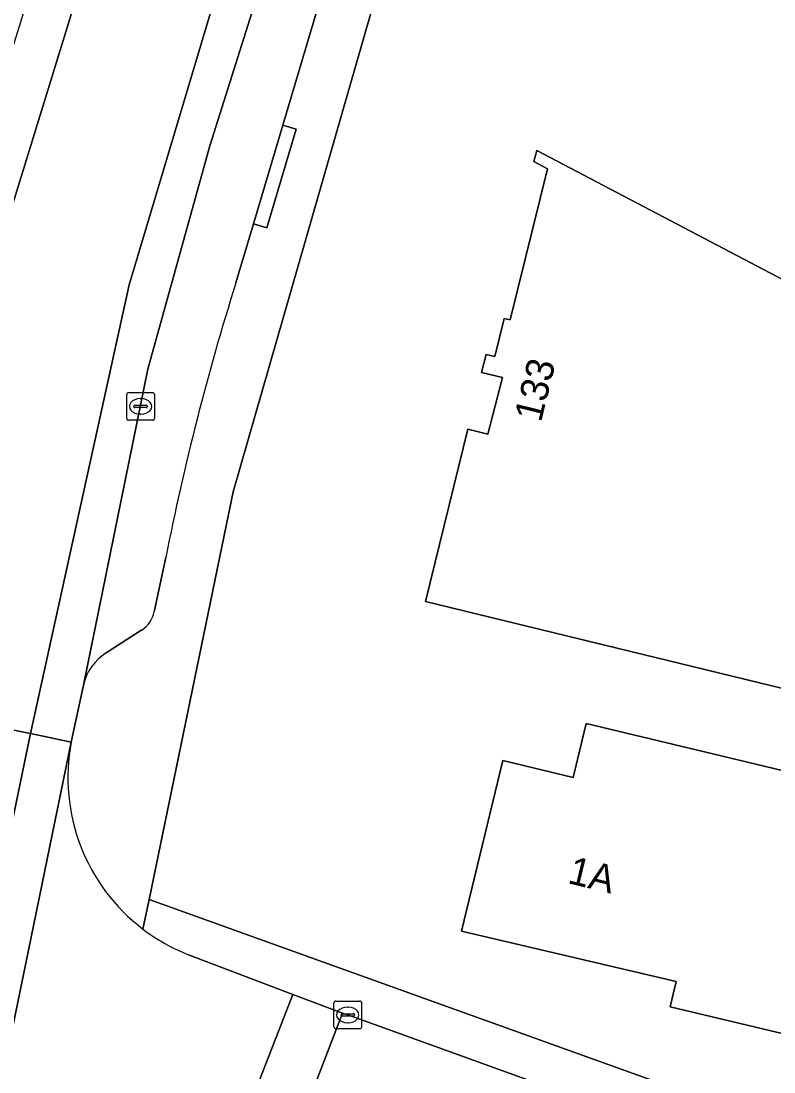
# Model space of a CAD drawing. Extents: x 162879 to 165540, y 384011 to 385181.
# Drawn here: x 164406.98 to 164434.07, y 384757.72 to 384795.54 of the extents above; entities that cross this region are included whole.
import ezdxf

# ---------------------------------------------------------------- set-up
doc = ezdxf.new("R2010")
doc.units = 0
for name, color, linetype in [('IMGEO_Erf', 7, 'Continuous'), ('IMGEO_Fietspad_open', 7, 'Continuous'), ('IMGEO_Kolk', 7, 'Continuous'), ('IMGEO_Pand', 7, 'Continuous'), ('IMGEO_Pand_nummerreeks', 7, 'Continuous'), ('IMGEO_Parkeervlak_open', 7, 'Continuous'), ('IMGEO_Rijbaan_lokaal_gesloten', 7, 'Continuous'), ('IMGEO_Rijbaan_lokaal_open', 7, 'Continuous'), ('IMGEO_Voetpad_open', 7, 'Continuous')]:
    doc.layers.add(name, color=color, linetype=linetype)

msp = doc.modelspace()

# ---------------------------------------------------------------- linework, layer by layer
at = {"layer": 'IMGEO_Erf'}
msp.add_lwpolyline([(164419.563, 384795.816), (164414.61, 384778.596), (164411.594, 384763.921), (164437.108, 384754.745), (164450.213, 384750), (164459.817, 384746.517)], dxfattribs=at)
for points in [[(164437.714, 384783.006), (164435.116, 384772.376), (164434.876, 384771.395), (164421.533, 384774.649), (164423.056, 384780.851), (164423.779, 384780.666), (164424.3, 384782.708), (164423.545, 384782.882), (164423.709, 384783.54), (164424.029, 384783.462), (164424.361, 384784.833), (164424.577, 384784.781), (164425.917, 384790.217), (164425.433, 384790.483), (164425.534, 384790.876), (164438.034, 384784.317)], [(164439.432, 384764.645), (164443.127, 384763.755), (164442.848, 384762.599), (164441.677, 384757.738), (164438.003, 384758.624), (164437.89, 384758.263), (164430.333, 384760.06), (164430.548, 384760.969), (164422.833, 384762.788), (164424.312, 384768.925), (164426.84, 384768.316), (164427.309, 384770.261), (164432.17, 384769.09), (164440.045, 384767.192)]]:
    msp.add_lwpolyline(points, close=True, dxfattribs=at)
at = {"layer": 'IMGEO_Fietspad_open'}
for points in [[(164411.37, 384762.857), (164411.594, 384763.921), (164414.61, 384778.596), (164419.563, 384795.816), (164424.399, 384809.126), (164425.889, 384812.498), (164430.304, 384821.224), (164442.115, 384843.091), (164450.828, 384858.17), (164458.393, 384870.901), (164466.27, 384883.603), (164473.71, 384895.03), (164475.209, 384897.333), (164490.313, 384915.433), (164500, 384927.045), (164502.671, 384929.959), (164505.532, 384933.005), (164510.737, 384938.434), (164511.849, 384939.577), (164513.222, 384940.989), (164519.802, 384947.755)], [(164421.082, 384805.881), (164417.827, 384796.592), (164416.401, 384791.791), (164416.88, 384791.649), (164415.823, 384788.09), (164415.343, 384788.232), (164414.713, 384786.11)], [(164412.188, 384776.231), (164411.771, 384774.274)], [(164411.328, 384773.621), (164410.046, 384772.8)], [(164409.229, 384771.64), (164408.791, 384769.588)]]:
    msp.add_lwpolyline(points, dxfattribs=at)
for centre, radius, start, end in [((164502.816, 384758.329), 92.379, 162.49887, 168.82627), ((164410.729, 384774.504), 1.068, 304.1577, 347.5358), ((164411.062, 384771.216), 1.882, 122.6926, 166.9926), ((164415.522, 384768.308), 6.852, 169.2295, 232.6995)]:
    msp.add_arc(centre, radius, start, end, dxfattribs=at)
at = {"layer": 'IMGEO_Kolk'}
for p, q in [((164410.784, 384781.24), (164410.784, 384782.092)), ((164410.859, 384782.166), (164411.711, 384782.166)), ((164411.272, 384781.946), (164411.297, 384781.946)), ((164411.785, 384782.092), (164411.785, 384781.24)), ((164411.043, 384781.66), (164411.043, 384781.672)), ((164411.481, 384781.623), (164411.083, 384781.623)), ((164411.086, 384781.709), (164411.484, 384781.709)), ((164411.527, 384781.672), (164411.527, 384781.66)), ((164411.295, 384781.386), (164411.27, 384781.386)), ((164411.711, 384781.166), (164410.859, 384781.166)), ((164418.235, 384759.343), (164418.235, 384760.195)), ((164418.31, 384760.269), (164419.162, 384760.269)), ((164418.723, 384760.049), (164418.748, 384760.049)), ((164419.236, 384760.195), (164419.236, 384759.343)), ((164418.494, 384759.763), (164418.494, 384759.775)), ((164418.932, 384759.726), (164418.534, 384759.726)), ((164418.537, 384759.812), (164418.935, 384759.812)), ((164418.978, 384759.775), (164418.978, 384759.763)), ((164419.162, 384759.269), (164418.31, 384759.269)), ((164418.746, 384759.489), (164418.721, 384759.489))]:
    msp.add_line(p, q, dxfattribs=at)
for points in [[(164410.784, 384781.24), (164410.784, 384782.092)], [(164410.859, 384782.166), (164411.711, 384782.166)], [(164411.785, 384782.092), (164411.785, 384781.24)], [(164411.711, 384781.166), (164410.859, 384781.166)], [(164418.235, 384759.343), (164418.235, 384760.195)], [(164418.31, 384760.269), (164419.162, 384760.269)], [(164419.236, 384760.195), (164419.236, 384759.343)], [(164419.162, 384759.269), (164418.31, 384759.269)]]:
    msp.add_lwpolyline(points, dxfattribs=at)
for centre, radius, start, end in [((164410.861, 384782.09), 0.0765, 91.552, 178.448), ((164410.861, 384782.09), 0.0765, 91.552, 178.448), ((164411.709, 384782.09), 0.0765, 1.552, 88.448), ((164411.709, 384782.09), 0.0765, 1.552, 88.448), ((164411.083, 384781.669), 0.0403, 85.8775, 175.7526), ((164411.08, 384781.659), 0.0366, 178.938, 274.7102), ((164411.484, 384781.666), 0.043, 264.8664, 352.4533), ((164411.488, 384781.671), 0.0386, 1.7309, 96.639), ((164410.861, 384781.242), 0.0765, 181.552, 268.448), ((164410.861, 384781.242), 0.0765, 181.552, 268.448), ((164411.709, 384781.242), 0.0765, 271.552, 358.448), ((164411.709, 384781.242), 0.0765, 271.552, 358.448), ((164418.312, 384760.193), 0.0765, 91.552, 178.448), ((164418.312, 384760.193), 0.0765, 91.552, 178.448), ((164419.16, 384760.193), 0.0765, 1.552, 88.448), ((164419.16, 384760.193), 0.0765, 1.552, 88.448), ((164418.534, 384759.772), 0.0403, 85.8775, 175.7526), ((164418.531, 384759.762), 0.0366, 178.938, 274.7102), ((164418.935, 384759.769), 0.043, 264.8664, 352.4533), ((164418.939, 384759.774), 0.0386, 1.7309, 96.639), ((164418.312, 384759.345), 0.0765, 181.552, 268.448), ((164418.312, 384759.345), 0.0765, 181.552, 268.448), ((164419.16, 384759.345), 0.0765, 271.552, 358.448), ((164419.16, 384759.345), 0.0765, 271.552, 358.448)]:
    msp.add_arc(centre, radius, start, end, dxfattribs=at)
for centre, major_axis, ratio, start_param, end_param in [((164411.271, 384781.666), (-0.387, 0.002), 0.722429, 4.712389, 7.853982), ((164411.296, 384781.666), (-0.39, 0.002), 0.717154, 1.570796, 4.712389), ((164418.722, 384759.769), (-0.387, 0.002), 0.722429, 4.712389, 7.853982), ((164418.747, 384759.769), (-0.39, 0.002), 0.717154, 1.570796, 4.712389)]:
    msp.add_ellipse(centre, major_axis=major_axis, ratio=ratio, start_param=start_param, end_param=end_param, dxfattribs=at)
at = {"layer": 'IMGEO_Pand'}
for points in [[(164437.714, 384783.006), (164438.034, 384784.317), (164425.534, 384790.876), (164425.433, 384790.483), (164425.917, 384790.217), (164424.577, 384784.781), (164424.361, 384784.833), (164424.029, 384783.462), (164423.709, 384783.54), (164423.545, 384782.882), (164424.3, 384782.708), (164423.779, 384780.666), (164423.056, 384780.851), (164421.533, 384774.649), (164434.876, 384771.395), (164435.116, 384772.376)], [(164439.432, 384764.645), (164440.045, 384767.192), (164432.17, 384769.09), (164427.309, 384770.261), (164426.84, 384768.316), (164424.312, 384768.925), (164422.833, 384762.788), (164430.548, 384760.969), (164430.333, 384760.06), (164437.89, 384758.263), (164438.003, 384758.624)]]:
    msp.add_lwpolyline(points, close=True, dxfattribs=at)
at = {"layer": 'IMGEO_Parkeervlak_open'}
for points in [[(164476.538, 384906.461), (164472.931, 384901.262), (164470.273, 384897.119), (164457.492, 384877.201), (164449.591, 384864.231), (164441.661, 384850.736), (164437.347, 384843.111), (164429.393, 384828.507), (164424.366, 384818.895), (164420.582, 384810.694), (164417.221, 384801.957), (164413.774, 384791.048), (164411.542, 384783.001), (164409.229, 384771.64)], [(164414.713, 384786.11), (164415.343, 384788.232), (164416.401, 384791.791), (164417.827, 384796.592), (164421.082, 384805.881)], [(164411.771, 384774.274), (164412.188, 384776.231)], [(164410.046, 384772.8), (164411.328, 384773.621)]]:
    msp.add_lwpolyline(points, dxfattribs=at)
for centre, radius, start, end in [((164502.816, 384758.329), 92.379, 162.49887, 168.82627), ((164410.729, 384774.504), 1.068, 304.1577, 347.5358), ((164411.062, 384771.216), 1.882, 122.6926, 166.9926)]:
    msp.add_arc(centre, radius, start, end, dxfattribs=at)
at = {"layer": 'IMGEO_Rijbaan_lokaal_gesloten'}
for points in [[(164409.782, 384804.552), (164405.514, 384790.878), (164402.951, 384781.457), (164401.848, 384776.91), (164400.398, 384770.173), (164400.104, 384768.794), (164401.893, 384768.418), (164402.402, 384770.896), (164405.946, 384786.587), (164410.1, 384800.062), (164412.584, 384807.324), (164415.456, 384814.509), (164419.027, 384821.81), (164425.703, 384834.781), (164430.361, 384843.091)], [(164414.758, 384799.053), (164410.876, 384786.043), (164407.326, 384769.894), (164408.791, 384769.588), (164409.229, 384771.64), (164411.542, 384783.001), (164413.774, 384791.048), (164417.221, 384801.957)], [(164410.1, 384800.062), (164405.946, 384786.587), (164402.402, 384770.896), (164407.326, 384769.894), (164410.876, 384786.043), (164414.758, 384799.053)], [(164369.716, 384630.619), (164371.43, 384635.723), (164371.683, 384636.478), (164378.046, 384654.783), (164386.545, 384678.76), (164390.748, 384691.883), (164392.79, 384698.26), (164398.329, 384718.554), (164402.931, 384741.104), (164403.947, 384746.037), (164404.756, 384750), (164405.4, 384753.153), (164408.791, 384769.588), (164407.326, 384769.894), (164403.204, 384750), (164402.862, 384748.351), (164396.898, 384720.839), (164392.862, 384705.616), (164389.076, 384692.416), (164387.739, 384687.753), (164385.333, 384680.686), (164371.904, 384641.543), (164357.854, 384600.926)]]:
    msp.add_lwpolyline(points, dxfattribs=at)
at = {"layer": 'IMGEO_Rijbaan_lokaal_open'}
for points in [[(164407.326, 384769.894), (164402.402, 384770.896), (164401.893, 384768.418), (164398.109, 384750), (164397.98, 384749.37), (164402.862, 384748.351), (164403.204, 384750)], [(164416.747, 384755.148), (164418.543, 384759.83), (164416.765, 384760.5), (164414.93, 384755.795)]]:
    msp.add_lwpolyline(points, close=True, dxfattribs=at)
for points in [[(164408.791, 384769.588), (164405.4, 384753.153)], [(164412.019, 384756.786), (164414.93, 384755.795), (164416.765, 384760.5), (164413.013, 384761.931)], [(164456.027, 384746.319), (164450.147, 384748.432), (164445.81, 384750), (164439.957, 384752.116), (164433.653, 384754.395), (164431.386, 384755.209), (164425.842, 384757.208), (164418.735, 384759.769), (164418.543, 384759.83), (164416.747, 384755.148), (164423.795, 384752.638), (164430.894, 384750), (164439.46, 384746.913), (164445.334, 384744.797), (164449.3, 384743.369), (164453.999, 384741.678)]]:
    msp.add_lwpolyline(points, dxfattribs=at)
for centre, radius, start, end in [((164415.522, 384768.308), 6.852, 169.2295, 232.6995), ((164415.528, 384768.313), 6.86, 232.6931, 248.4954)]:
    msp.add_arc(centre, radius, start, end, dxfattribs=at)
at = {"layer": 'IMGEO_Voetpad_open'}
msp.add_lwpolyline([(164415.343, 384788.232), (164415.823, 384788.09), (164416.88, 384791.649), (164416.401, 384791.791)], close=True, dxfattribs=at)
for points in [[(164411.594, 384763.921), (164411.37, 384762.857)], [(164459.817, 384746.517), (164450.213, 384750), (164437.108, 384754.745), (164411.594, 384763.921)], [(164413.013, 384761.931), (164416.765, 384760.5), (164418.543, 384759.83), (164418.735, 384759.769), (164425.842, 384757.208), (164431.386, 384755.209), (164431.555, 384755.679), (164440.126, 384752.586), (164439.957, 384752.116), (164445.81, 384750), (164450.147, 384748.432), (164456.027, 384746.319)]]:
    msp.add_lwpolyline(points, dxfattribs=at)
msp.add_arc((164415.528, 384768.313), 6.86, 232.6931, 248.4954, dxfattribs=at)

# ---------------------------------------------------------------- texts
at = {"layer": 'IMGEO_Pand_nummerreeks'}
for s, rotation, p in [('133', 76.2034, (164425.684, 384781.068)), ('1A', 346.2948, (164426.612, 384764.519))]:
    msp.add_text(s, height=1, rotation=rotation, dxfattribs=at).set_placement(p)

doc.saveas('drawing.dxf')
